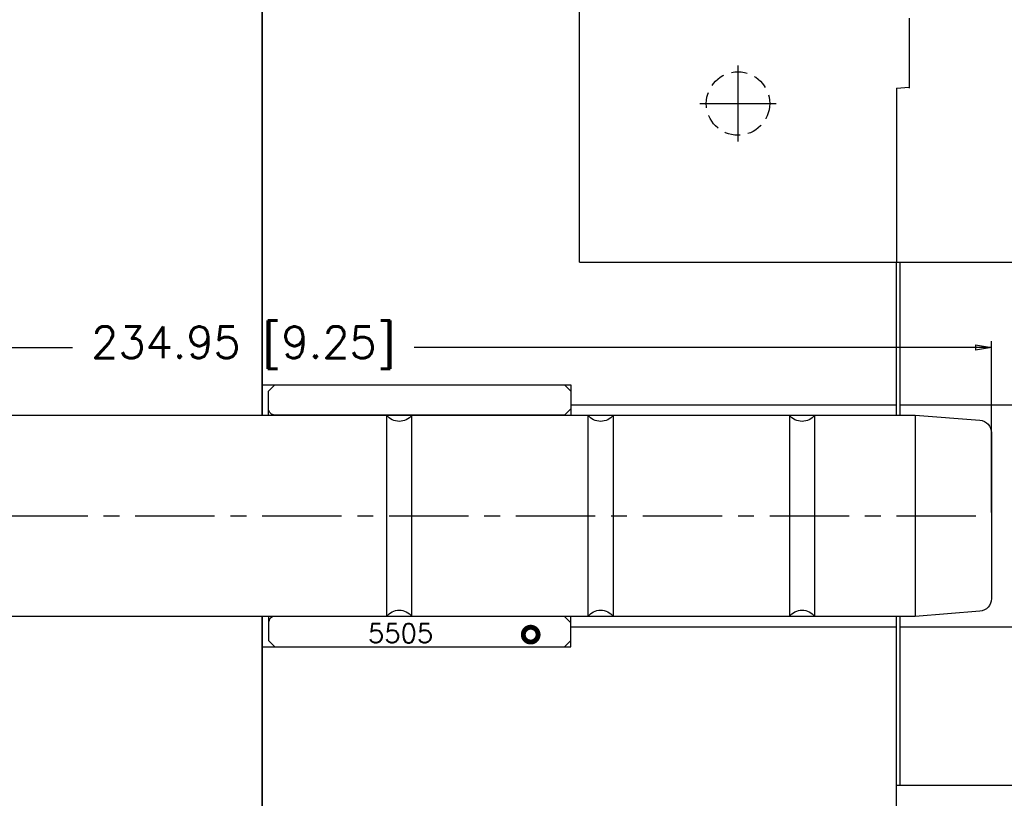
# Model space of a CAD drawing. Extents: x 2651 to 7771, y -1163 to 1075.
# Tile 456 of 490: x 6082 to 6238, y -97 to 26. Entities that reach past the tile are written whole.
import ezdxf

# ---------------------------------------------------------------- set-up
doc = ezdxf.new("R2010")
doc.units = 0
doc.header["$LTSCALE"] = 10
doc.linetypes.add('CENTER', pattern=[2, 1.25, -0.25, 0.25, -0.25])
doc.linetypes.add('HIDDEN', pattern=[0.375, 0.25, -0.125])
doc.layers.get('0').update_dxf_attribs({"linetype": 'CONTINUOUS'})
doc.layers.get('Defpoints').update_dxf_attribs({"linetype": 'CONTINUOUS'})
for name, color, linetype in [('BOX', 4, 'CONTINUOUS'), ('CEN', 1, 'CENTER'), ('COOL', 150, 'HIDDEN'), ('DIM', 3, 'CONTINUOUS'), ('PART', 7, 'CONTINUOUS'), ('TEXT', 4, 'CONTINUOUS')]:
    doc.layers.add(name, color=color, linetype=linetype)
doc.styles.get("Standard").update_dxf_attribs({"font": 'romans.shx'})
doc.dimstyles.new('MM& INCH5', dxfattribs={"dimtxt": 5, "dimasz": 2.5, "dimexe": 1, "dimexo": 0.5, "dimtad": 0, "dimrnd": 1.38778e-17, "dimzin": 9, "dimdsep": 46, "dimtxsty": 'Standard', "dimblk": 'CLOSED', "dimcen": 0, "dimclrd": 3, "dimclre": 3, "dimclrt": 3, "dimazin": 2, "dimtfac": 0.75, "dimtofl": 0, "dimtmove": 0, "dimatfit": 3, "dimfxl": 0, "dimtolj": 1, "dimarcsym": 0})

# ---------------------------------------------------------------- blocks, each defined once
blk = doc.blocks.new('DSF')
blk.add_line((2175.82, 6564.27), (2175.82, 6553.24))
blk = doc.blocks.new('_Closed')
at = {"color": 0, "linetype": 'ByBlock', "lineweight": -2}
for p, q in [((-1, 0.167), (0, 0)), ((-1, 0.167), (-1, -0.167)), ((0, 0), (-1, -0.167)), ((0, 0), (-1, 0))]:
    blk.add_line(p, q, dxfattribs=at)
blk = doc.blocks.new('*D256')
at = {"layer": 'Defpoints', "color": 0}
for p in [(6000.68, -25.84), (6000.68, -52.36), (6235.63, -52.36)]:
    blk.add_point(p, dxfattribs=at)
at = {"layer": 'PART', "color": 3, "lineweight": -2}
for p, q in [((6000.68, -51.86), (6000.68, -24.84)), ((6003.18, -25.84), (6090.8, -25.84)), ((6233.13, -25.84), (6144.66, -25.84)), ((6235.63, -51.86), (6235.63, -24.84))]:
    blk.add_line(p, q, dxfattribs=at)
at = {"layer": 'PART', "color": 3, "lineweight": -2, "xscale": 2.5, "yscale": 2.5, "zscale": 2.5, "rotation": 180}
blk.add_blockref('_Closed', (6000.68, -25.84), dxfattribs=at)
at = {"layer": 'PART', "color": 3, "lineweight": -2, "xscale": 2.5, "yscale": 2.5, "zscale": 2.5}
blk.add_blockref('_Closed', (6235.63, -25.84), dxfattribs=at)
at = {"layer": 'PART', "color": 3, "insert": (6117.73, -25.84), "char_height": 5, "attachment_point": 5}
blk.add_mtext('\\A1;234.95 [9.25]', dxfattribs=at)

msp = doc.modelspace()

# ---------------------------------------------------------------- linework, layer by layer
for p, q in [((6120.684, 910.642), (6120.684, -36.483)), ((6120.684, -36.483), (6120.684, 910.642)), ((6170.684, -12.358), (6170.684, 187.642)), ((6220.684, 15.042), (6222.648, 15.214)), ((6220.684, 15.042), (6220.684, -12.358)), ((6170.684, -12.358), (6300.684, -12.358)), ((6220.684, -36.483), (6220.684, -12.358)), ((6221.184, -12.358), (6221.184, -36.483)), ((6169.309, -34.858), (6220.684, -34.858)), ((6221.184, -34.858), (6249.184, -34.858)), ((6120.684, -135.358), (6120.684, -68.233)), ((6120.684, -68.233), (6120.684, -135.358)), ((6220.684, -135.358), (6220.684, -68.233)), ((6221.184, -68.233), (6221.184, -94.833)), ((6169.309, -69.858), (6220.684, -69.858)), ((6221.184, -69.858), (6249.184, -69.858))]:
    msp.add_line(p, q)
at = {"layer": 'BOX'}
msp.add_lwpolyline([(6162.771, -72.246, 0.778, 0.778, 1), (6163.245, -69.962, 0.778, 0.778, 1), (6162.771, -72.246, 0, 0, 0), (6139.689, -183.358, 0, 0, 1), (6136.842, -197.065, 0, 0, 1), (6139.689, -183.358, 0, 0, 1)], format="xyseb", dxfattribs=at)
at = {"layer": 'CEN'}
msp.add_line((6000.684, -52.358), (6235.634, -52.358), dxfattribs=at)
at = {"layer": 'COOL', "color": 1, "linetype": 'CENTER'}
for p, q in [((6195.684, 6.642), (6195.684, 18.642)), ((6189.684, 12.642), (6201.684, 12.642))]:
    msp.add_line(p, q, dxfattribs=at)
at = {"layer": 'COOL'}
msp.add_circle((6195.684, 12.642), 5, dxfattribs=at)
at = {"layer": 'PART'}
msp.add_line((6220.684, -94.833), (6449.784, -94.833), dxfattribs=at)
for points in [[(6120.684, -31.708), (6169.309, -31.708), (6169.309, -36.483)], [(6008.584, -36.483), (6223.634, -36.483), (6223.634, -68.233), (6008.584, -68.233)], [(6120.684, -73.008), (6169.309, -73.008), (6169.309, -68.233)]]:
    msp.add_lwpolyline(points, dxfattribs=at)
for points in [[(6121.684, -36.483), (6121.684, -32.708), (6122.684, -31.708), (6168.309, -31.708), (6169.309, -32.708), (6169.309, -35.483), (6168.309, -36.483), (6122.684, -36.483, -0.4142136), (6121.684, -35.483, -0.4142136)], [(6140.284, -36.483), (6140.284, -68.233, -0.5), (6144.284, -68.233), (6144.284, -36.483, -0.5), (6140.284, -36.483, -0.5)], [(6172.034, -36.483), (6172.034, -68.233, -0.5), (6176.034, -68.233), (6176.034, -36.483, -0.5), (6172.034, -36.483, -0.5)], [(6203.784, -36.483), (6203.784, -68.233, -0.5), (6207.784, -68.233), (6207.784, -36.483, -0.5), (6203.784, -36.483, -0.5)], [(6223.634, -36.483), (6233.794, -37.297, -0.3909715), (6235.634, -39.291), (6235.634, -65.425, -0.3909715), (6233.794, -67.418), (6223.634, -68.233)], [(6121.684, -68.233), (6121.684, -72.008), (6122.684, -73.008), (6168.309, -73.008), (6169.309, -72.008), (6169.309, -69.233), (6168.309, -68.233), (6122.684, -68.233, 0.4142136), (6121.684, -69.233, 0.4142136)]]:
    msp.add_lwpolyline(points, format="xyb", dxfattribs=at)

# ---------------------------------------------------------------- block references
at = {"layer": 'DIM'}
msp.add_blockref('DSF', (4046.831, -6538.164), dxfattribs=at)

# ---------------------------------------------------------------- texts
at = {"layer": 'TEXT'}
msp.add_text('5505', height=3, dxfattribs=at).set_placement((6137.353, -72.382))

# ---------------------------------------------------------------- dimensions: what is measured, and where the dimension line sits
at = {"layer": 'PART'}
dim = msp.add_linear_dim(base=(6000.684, -25.84), p1=(6235.634, -52.358), p2=(6000.684, -52.358), dimstyle='MM& INCH5', dxfattribs=at)
dim.commit()
dim.dimension.update_dxf_attribs({"geometry": '*D256', "text_midpoint": (6117.73, -25.84), "dimtype": 160})

doc.saveas('drawing.dxf')
